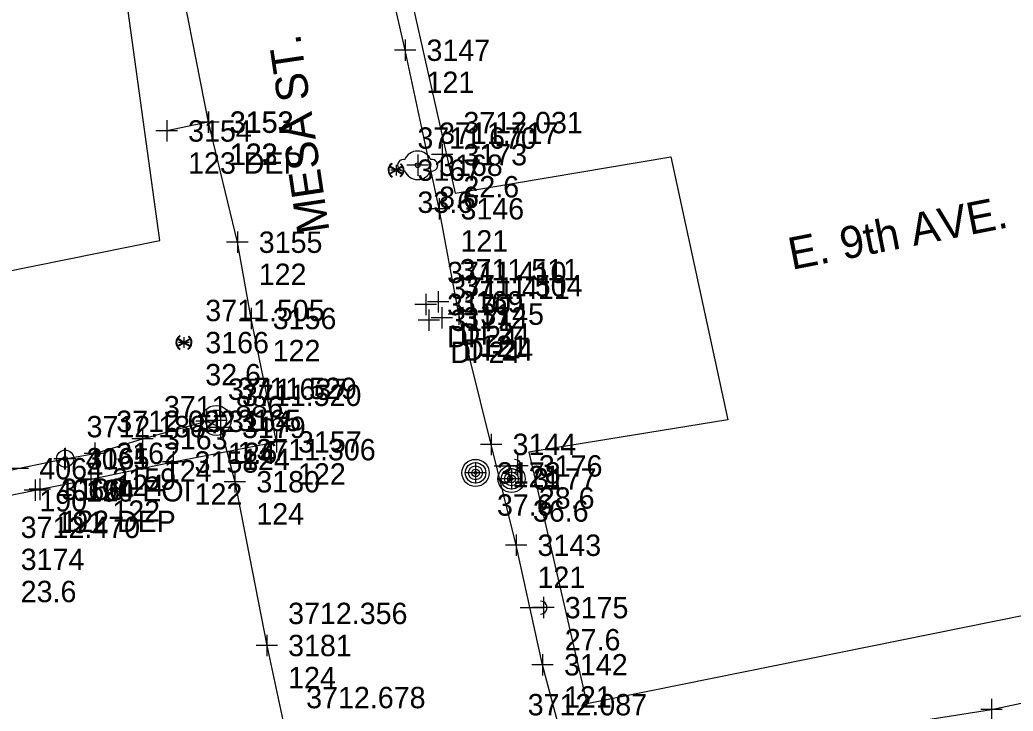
# Model space of a CAD drawing. Extents: x 352921 to 392463, y 10654752 to 10749237.
# Drawn here: x 385606.3 to 385838.4, y 10655267.8 to 10655429.4 of the extents above; entities that cross this region are included whole.
import ezdxf

# ---------------------------------------------------------------- set-up
doc = ezdxf.new("R2010")
doc.units = 0
for name, color, linetype in [('GAS', 7, 'Continuous'), ('GAS_#', 7, 'Continuous'), ('GAS_DES', 7, 'Continuous'), ('GAS_SPOT', 7, 'Continuous'), ('LIMITS', 7, 'Continuous'), ('ROAD NAMES', 7, 'Continuous'), ('STM_#', 7, 'Continuous'), ('STM_DES', 7, 'Continuous'), ('STM_ELEV', 7, 'Continuous'), ('STM_SPOT', 7, 'Continuous'), ('TELE', 7, 'Continuous'), ('TELE_#', 7, 'Continuous'), ('TELE_DES', 7, 'Continuous'), ('TELE_ELEV', 7, 'Continuous'), ('TELE_SPOT', 7, 'Continuous'), ('UE', 7, 'Continuous'), ('UE_#', 7, 'Continuous'), ('UE_DES', 7, 'Continuous'), ('UE_ELEV', 7, 'Continuous'), ('UE_SPOT', 7, 'Continuous'), ('W_#', 7, 'Continuous'), ('W_DES', 7, 'Continuous'), ('W_ELEV', 7, 'Continuous'), ('W_SPOT', 7, 'Continuous'), ('WATER', 7, 'Continuous')]:
    doc.layers.add(name, color=color, linetype=linetype)

msp = doc.modelspace()

# ---------------------------------------------------------------- linework, layer by layer
at = {"layer": 'GAS'}
msp.add_line((385650.37, 10655405.53), (385640.65, 10655403.45), dxfattribs=at)
for points in [[(385611.01, 10655319.66), (385622.96, 10655322.06), (385642.16, 10655326.05), (385666.33, 10655330.75), (385660.42, 10655359.6), (385657.16, 10655377.44), (385650.44, 10655405.49), (385642.12, 10655448.02), (385640.3, 10655459.05)], [(385518.88, 10655301.93), (385536.88, 10655304.57), (385572.13, 10655311.75), (385609.89, 10655319.44)]]:
    msp.add_lwpolyline(points, dxfattribs=at)
at = {"layer": 'GAS_SPOT'}
for p, q in [((385650.37, 10655408.03), (385650.37, 10655403.03)), ((385650.44, 10655407.99), (385650.44, 10655402.99)), ((385640.65, 10655405.95), (385640.65, 10655400.95)), ((385652.87, 10655405.53), (385647.87, 10655405.53)), ((385652.94, 10655405.49), (385647.94, 10655405.49)), ((385643.15, 10655403.45), (385638.15, 10655403.45)), ((385657.16, 10655379.94), (385657.16, 10655374.94)), ((385659.66, 10655377.44), (385654.66, 10655377.44)), ((385660.42, 10655362.1), (385660.42, 10655357.1)), ((385662.92, 10655359.6), (385657.92, 10655359.6)), ((385666.33, 10655333.25), (385666.33, 10655328.25)), ((385668.83, 10655330.75), (385663.83, 10655330.75)), ((385642.16, 10655328.55), (385642.16, 10655323.55)), ((385644.66, 10655326.05), (385639.66, 10655326.05)), ((385622.96, 10655324.56), (385622.96, 10655319.56)), ((385609.89, 10655321.94), (385609.89, 10655316.94)), ((385611.01, 10655322.16), (385611.01, 10655317.16)), ((385625.46, 10655322.06), (385620.46, 10655322.06)), ((385612.39, 10655319.44), (385607.39, 10655319.44)), ((385613.51, 10655319.66), (385608.51, 10655319.66))]:
    msp.add_line(p, q, dxfattribs=at)
at = {"layer": 'LIMITS'}
msp.add_lwpolyline([(385316.84, 10655172.95), (385336.24, 10655202.51), (385296.08, 10655401.3), (385364.42, 10655416.32), (385383.95, 10655326.24), (385639.03, 10655377.81), (385628.06, 10655457.52), (385689.37, 10655471.82), (385708.03, 10655388.94), (385758.43, 10655397.43), (385771.76, 10655335.88), (385725.23, 10655328.36), (385738.81, 10655269.61), (386184.57, 10655359.73)], dxfattribs=at)
at = {"layer": 'STM_SPOT'}
for p, q in [((385701.16, 10655365.36), (385701.16, 10655360.36)), ((385704.09, 10655366), (385704.09, 10655361)), ((385703.66, 10655362.86), (385698.66, 10655362.86)), ((385706.59, 10655363.5), (385701.59, 10655363.5)), ((385701.92, 10655361.69), (385701.92, 10655356.69)), ((385704.91, 10655362.26), (385704.91, 10655357.26)), ((385704.42, 10655359.19), (385699.42, 10655359.19)), ((385707.41, 10655359.76), (385702.41, 10655359.76))]:
    msp.add_line(p, q, dxfattribs=at)
at = {"layer": 'TELE'}
for points in [[(385736.3, 10655258.76), (385732.14, 10655264.85), (385728.47, 10655278.63), (385722.28, 10655306.58), (385716.45, 10655330.16), (385708.92, 10655360.61), (385704.28, 10655385.25), (385696.35, 10655422.33), (385690.59, 10655447.63), (385684.61, 10655475.23)], [(385512.23, 10655356.72), (385515.47, 10655338.6), (385517.76, 10655323.12), (385520.2, 10655307.21), (385524.56, 10655308.21), (385544.1, 10655312.98), (385561.65, 10655316.21), (385580.89, 10655318.71), (385605.9, 10655324.49), (385616.76, 10655326.78)], [(385616.93, 10655326.82), (385623.87, 10655328.07), (385635, 10655331.48), (385649.95, 10655335.57), (385653.25, 10655334.14), (385656.59, 10655321.43), (385664.02, 10655283.14), (385668.24, 10655263.47), (385673.96, 10655237.84), (385683.04, 10655194.37), (385694.74, 10655147.48), (385749.99, 10655158.86), (385776.74, 10655164.73), (385805.67, 10655171.17), (385847.17, 10655180.71), (385875.37, 10655186.58), (385902.68, 10655192.39), (385931.2, 10655198.09), (385959.7, 10655203.51), (385990.42, 10655209.43), (386115.14, 10655235.74)], [(385646.34, 10655222.59), (385661.69, 10655226.06), (385704.22, 10655239.07), (385731.16, 10655246.43), (385742.11, 10655249.46), (385748.08, 10655251.55), (385753.33, 10655255.37), (385758.45, 10655259.5), (385764.42, 10655260.91), (385769.72, 10655260.53), (385777.63, 10655260.18), (385788.71, 10655262.1), (385811.06, 10655264.63), (385833.33, 10655268.15), (385882.66, 10655278.73), (385914.74, 10655285.52), (385946.15, 10655290.98), (385983.3, 10655297.91), (386077.71, 10655320.29)]]:
    msp.add_lwpolyline(points, dxfattribs=at)
for centre, radius in [((385652.19, 10655335.76), 3.5), ((385652.19, 10655335.76), 3.5), ((385652.19, 10655335.76), 2.42), ((385616.93, 10655326.82), 2), ((385616.93, 10655326.82), 0.5)]:
    msp.add_circle(centre, radius, dxfattribs=at)
at = {"layer": 'TELE_SPOT'}
for p, q in [((385696.35, 10655424.83), (385696.35, 10655419.83)), ((385698.85, 10655422.33), (385693.85, 10655422.33)), ((385704.28, 10655387.75), (385704.28, 10655382.75)), ((385706.78, 10655385.25), (385701.78, 10655385.25)), ((385708.92, 10655363.11), (385708.92, 10655358.11)), ((385711.42, 10655360.61), (385706.42, 10655360.61)), ((385649.95, 10655338.07), (385649.95, 10655333.07)), ((385652.19, 10655338.26), (385652.19, 10655333.26)), ((385652.45, 10655335.57), (385647.45, 10655335.57)), ((385654.69, 10655335.76), (385649.69, 10655335.76)), ((385653.25, 10655336.64), (385653.25, 10655331.64)), ((385635, 10655333.98), (385635, 10655328.98)), ((385655.75, 10655334.14), (385650.75, 10655334.14)), ((385716.45, 10655332.66), (385716.45, 10655327.66)), ((385623.87, 10655330.57), (385623.87, 10655325.57)), ((385637.5, 10655331.48), (385632.5, 10655331.48)), ((385718.95, 10655330.16), (385713.95, 10655330.16)), ((385616.76, 10655329.28), (385616.76, 10655324.28)), ((385616.93, 10655329.32), (385616.93, 10655324.32)), ((385626.37, 10655328.07), (385621.37, 10655328.07)), ((385619.26, 10655326.78), (385614.26, 10655326.78)), ((385619.43, 10655326.82), (385614.43, 10655326.82)), ((385608.4, 10655324.49), (385603.4, 10655324.49)), ((385656.59, 10655323.93), (385656.59, 10655318.93)), ((385659.09, 10655321.43), (385654.09, 10655321.43)), ((385722.28, 10655309.08), (385722.28, 10655304.08)), ((385724.78, 10655306.58), (385719.78, 10655306.58)), ((385664.02, 10655285.64), (385664.02, 10655280.64)), ((385666.52, 10655283.14), (385661.52, 10655283.14)), ((385728.47, 10655281.13), (385728.47, 10655276.13)), ((385730.97, 10655278.63), (385725.97, 10655278.63)), ((385833.33, 10655270.65), (385833.33, 10655265.65)), ((385835.83, 10655268.15), (385830.83, 10655268.15))]:
    msp.add_line(p, q, dxfattribs=at)
at = {"layer": 'UE'}
for p, q in [((385717.15, 10655325.13), (385722.59, 10655325.13)), ((385723.45, 10655325.12), (385723.45, 10655325.12)), ((385723.22, 10655292), (385728.65, 10655292)), ((385729.52, 10655291.99), (385729.52, 10655291.99))]:
    msp.add_line(p, q, dxfattribs=at)
for centre, radius in [((385712.81, 10655323.5), 3.17), ((385712.81, 10655323.5), 3.17), ((385712.81, 10655323.5), 2.4), ((385712.81, 10655323.5), 1.62), ((385712.81, 10655323.5), 0.898), ((385712.81, 10655323.5), 0.32), ((385721.21, 10655322.09), 3.17), ((385721.21, 10655322.09), 3.17), ((385721.21, 10655322.09), 2.4), ((385721.21, 10655322.09), 1.62), ((385721.21, 10655322.09), 0.898), ((385721.21, 10655322.09), 0.32)]:
    msp.add_circle(centre, radius, dxfattribs=at)
for centre in [(385721.95, 10655325.13), (385728.02, 10655292)]:
    msp.add_arc(centre, 1.5, 267.3246, 92.3184, dxfattribs=at)
at = {"layer": 'UE_SPOT'}
for p, q in [((385704.98, 10655400.41), (385704.98, 10655395.41)), ((385707.48, 10655397.91), (385702.48, 10655397.91)), ((385722.59, 10655327.63), (385722.59, 10655322.63)), ((385712.81, 10655326), (385712.81, 10655321)), ((385715.31, 10655323.5), (385710.31, 10655323.5)), ((385725.09, 10655325.13), (385720.09, 10655325.13)), ((385721.21, 10655324.59), (385721.21, 10655319.59)), ((385723.71, 10655322.09), (385718.71, 10655322.09)), ((385728.65, 10655294.5), (385728.65, 10655289.5)), ((385731.15, 10655292), (385726.15, 10655292))]:
    msp.add_line(p, q, dxfattribs=at)
at = {"layer": 'W_SPOT'}
for p, q in [((385699.29, 10655397.93), (385699.29, 10655392.93)), ((385694.23, 10655395.54), (385694.23, 10655393.04)), ((385701.79, 10655395.43), (385696.79, 10655395.43)), ((385695.48, 10655394.29), (385692.98, 10655394.29)), ((385645.91, 10655353.97), (385643.41, 10655353.97)), ((385644.66, 10655355.22), (385644.66, 10655352.72))]:
    msp.add_line(p, q, dxfattribs=at)
at = {"layer": 'WATER'}
for p, q in [((385692.66, 10655393.44), (385695.79, 10655395.15)), ((385692.68, 10655395.19), (385695.75, 10655393.41)), ((385694.09, 10655394.29), (385692.71, 10655395.09)), ((385694.23, 10655394.37), (385692.79, 10655395.21)), ((385693.34, 10655395.75), (385693.27, 10655395.88)), ((385695.7, 10655395.18), (385694.23, 10655394.37)), ((385695.77, 10655395.05), (385694.38, 10655394.29)), ((385695.36, 10655395.76), (385695.28, 10655395.65)), ((385692.7, 10655393.53), (385694.09, 10655394.29)), ((385692.77, 10655393.4), (385694.23, 10655394.21)), ((385694.23, 10655394.21), (385695.68, 10655393.37)), ((385694.38, 10655394.29), (385695.75, 10655393.49)), ((385695.18, 10655392.86), (385695.26, 10655392.74)), ((385696.2, 10655394.17), (385696.19, 10655394.1)), ((385643.77, 10655355.43), (385643.7, 10655355.55)), ((385643.09, 10655353.11), (385646.22, 10655354.83)), ((385643.12, 10655354.86), (385646.19, 10655353.08)), ((385643.13, 10655353.21), (385644.52, 10655353.97)), ((385644.52, 10655353.97), (385643.15, 10655354.76)), ((385643.2, 10655353.08), (385644.66, 10655353.88)), ((385644.67, 10655354.05), (385643.22, 10655354.89)), ((385644.66, 10655353.88), (385646.11, 10655353.04)), ((385646.13, 10655354.85), (385644.67, 10655354.05)), ((385646.2, 10655354.73), (385644.81, 10655353.96)), ((385644.81, 10655353.96), (385646.18, 10655353.17)), ((385645.8, 10655355.44), (385645.71, 10655355.33)), ((385645.61, 10655352.54), (385645.69, 10655352.42))]:
    msp.add_line(p, q, dxfattribs=at)
msp.add_circle((385699.29, 10655395.43), 0.57, dxfattribs=at)
for centre, radius, start, end in [((385699.28, 10655395.43), 3.33, 22.2367, 157.249), ((385699.29, 10655395.43), 3.33, 22.2367, 157.249), ((385694.23, 10655394.29), 1.86, 121.3633, 239.9103), ((385694.23, 10655394.29), 1.79, 121.3633, 239.9103), ((385694.23, 10655394.29), 1.71, 152.3305, 206.3323), ((385694.23, 10655394.29), 1.71, 121.3633, 147.5545), ((385695.95, 10655395.43), 1.35, 74.8142, 280.1755), ((385695.96, 10655395.43), 1.35, 74.8142, 280.1755), ((385694.23, 10655394.29), 1.79, 303.5829, 52.4874), ((385694.23, 10655394.29), 1.86, 303.5829, 52.4874), ((385694.23, 10655394.29), 1.71, 31.1083, 52.4874), ((385694.23, 10655394.29), 1.71, 332.2978, 26.3323), ((385702.62, 10655395.43), 1.36, 257.9052, 102.0948), ((385702.62, 10655395.43), 1.36, 257.9052, 102.0948), ((385694.23, 10655394.29), 1.71, 211.1083, 239.9103), ((385694.23, 10655394.29), 1.71, 303.5829, 327.5218), ((385699.28, 10655395.43), 3.33, 202.2906, 337.9941), ((385699.29, 10655395.43), 3.33, 202.2906, 337.9941), ((385644.67, 10655353.97), 1.86, 121.3633, 239.9103), ((385644.66, 10655353.97), 1.79, 121.3633, 239.9103), ((385644.67, 10655353.97), 1.71, 152.3305, 206.3323), ((385644.67, 10655353.97), 1.71, 121.3633, 147.5545), ((385644.66, 10655353.97), 1.79, 303.5829, 52.4874), ((385644.67, 10655353.97), 1.86, 303.5829, 52.4874), ((385644.67, 10655353.97), 1.71, 31.1083, 52.4874), ((385644.67, 10655353.97), 1.71, 332.2978, 26.3323), ((385644.67, 10655353.97), 1.71, 211.1083, 239.9103), ((385644.67, 10655353.97), 1.71, 303.5829, 327.5218)]:
    msp.add_arc(centre, radius, start, end, dxfattribs=at)

# ---------------------------------------------------------------- texts
at = {"layer": 'GAS_#'}
for s, p in [('3153', (385655.37, 10655403.03)), ('3152', (385655.44, 10655402.99)), ('3154', (385645.65, 10655400.95)), ('3155', (385662.16, 10655374.94)), ('3156', (385665.42, 10655357.1)), ('3157', (385671.33, 10655328.25)), ('3158', (385647.16, 10655323.55)), ('3159', (385627.96, 10655319.56)), ('4066', (385614.89, 10655316.94)), ('3160', (385616.01, 10655317.16))]:
    msp.add_text(s, height=5, dxfattribs=at).set_placement(p)
at = {"layer": 'GAS_DES'}
for s, p in [('123', (385655.37, 10655395.53)), ('122', (385655.44, 10655395.49)), ('123 DEP', (385645.65, 10655393.45)), ('122', (385662.16, 10655367.44)), ('122', (385665.42, 10655349.6)), ('122', (385671.33, 10655320.75)), ('122', (385647.16, 10655316.05)), ('122', (385627.96, 10655312.06)), ('191', (385614.89, 10655309.44)), ('122 DEP', (385616.01, 10655309.66))]:
    msp.add_text(s, height=5, dxfattribs=at).set_placement(p)
at = {"layer": 'ROAD NAMES'}
for s, rotation, p in [('MESA ST.', 98.4833, (385678.69, 10655380.05)), ('E. 9th AVE.', 11.1038, (385786.7, 10655370.96))]:
    msp.add_text(s, height=7.5, rotation=rotation, dxfattribs=at).set_placement(p)
at = {"layer": 'STM_#'}
for s, p in [('3170', (385706.16, 10655360.36)), ('3169', (385709.09, 10655361)), ('3171', (385706.92, 10655356.69)), ('3172', (385709.91, 10655357.26))]:
    msp.add_text(s, height=5, dxfattribs=at).set_placement(p)
at = {"layer": 'STM_DES'}
for p in [(385706.16, 10655352.86), (385709.09, 10655353.5), (385706.92, 10655349.19), (385709.91, 10655349.76)]:
    msp.add_text('DI-24', height=5, dxfattribs=at).set_placement(p)
at = {"layer": 'STM_ELEV'}
for s, p in [('3711.410', (385706.16, 10655367.86)), ('3711.511', (385709.09, 10655368.5)), ('3711.504', (385709.91, 10655364.76)), ('3711.411', (385706.92, 10655364.19))]:
    msp.add_text(s, height=5, dxfattribs=at).set_placement(p)
at = {"layer": 'TELE'}
msp.add_text('T', height=2.33, dxfattribs=at).set_placement((385651.55, 10655334.5))
at = {"layer": 'TELE_#'}
for s, p in [('3147', (385701.35, 10655419.83)), ('3146', (385709.28, 10655382.75)), ('3145', (385713.92, 10655358.11)), ('3164', (385654.95, 10655333.07)), ('3165', (385657.19, 10655333.26)), ('3179', (385658.25, 10655331.64)), ('3163', (385640, 10655328.98)), ('3144', (385721.45, 10655327.66)), ('3162', (385628.87, 10655325.57)), ('4065', (385621.76, 10655324.28)), ('3161', (385621.93, 10655324.32)), ('4064', (385610.9, 10655321.99)), ('3180', (385661.59, 10655318.93)), ('3143', (385727.28, 10655304.08)), ('3181', (385669.02, 10655280.64)), ('3142', (385733.47, 10655276.13))]:
    msp.add_text(s, height=5, dxfattribs=at).set_placement(p)
at = {"layer": 'TELE_DES'}
for s, p in [('121', (385701.35, 10655412.33)), ('121', (385709.28, 10655375.25)), ('121', (385713.92, 10655350.61)), ('124', (385654.95, 10655325.57)), ('1.6', (385657.19, 10655325.76)), ('124', (385658.25, 10655324.14)), ('124', (385640, 10655321.48)), ('124', (385628.87, 10655318.07)), ('121', (385721.45, 10655320.16)), ('190', (385621.76, 10655316.78)), ('124 EOI', (385621.93, 10655316.82)), ('190', (385610.9, 10655314.49)), ('124', (385661.59, 10655311.43)), ('121', (385727.28, 10655296.58)), ('124', (385669.02, 10655273.14)), ('121', (385733.47, 10655268.63))]:
    msp.add_text(s, height=5, dxfattribs=at).set_placement(p)
at = {"layer": 'TELE_ELEV'}
for s, p in [('3711.637', (385654.95, 10655340.57)), ('3711.529', (385657.19, 10655340.76)), ('3711.520', (385658.25, 10655339.14)), ('3711.886', (385640, 10655336.48)), ('3712.022', (385628.87, 10655333.07)), ('3712.188', (385621.93, 10655331.82)), ('3711.306', (385661.59, 10655326.43)), ('3712.356', (385669.02, 10655288.14)), ('3712.678', (385673.24, 10655268.47))]:
    msp.add_text(s, height=5, dxfattribs=at).set_placement(p)
at = {"layer": 'UE_#'}
for s, p in [('3173', (385709.98, 10655395.41)), ('3176', (385727.59, 10655322.63)), ('3178', (385717.81, 10655321)), ('3177', (385726.21, 10655319.59)), ('3174', (385606.54, 10655300.77)), ('3175', (385733.65, 10655289.5))]:
    msp.add_text(s, height=5, dxfattribs=at).set_placement(p)
at = {"layer": 'UE_DES'}
for s, p in [('22.6', (385709.98, 10655387.91)), ('37.6', (385717.81, 10655313.5)), ('28.6', (385727.59, 10655315.13)), ('36.6', (385726.21, 10655312.09)), ('23.6', (385606.54, 10655293.27)), ('27.6', (385733.65, 10655282))]:
    msp.add_text(s, height=5, dxfattribs=at).set_placement(p)
at = {"layer": 'UE_ELEV'}
for s, p in [('3712.031', (385709.98, 10655402.91)), ('3712.470', (385606.54, 10655308.27))]:
    msp.add_text(s, height=5, dxfattribs=at).set_placement(p)
at = {"layer": 'W_#'}
for s, p in [('3168', (385704.29, 10655392.93)), ('3167', (385699.23, 10655391.79)), ('3166', (385649.66, 10655351.47))]:
    msp.add_text(s, height=5, dxfattribs=at).set_placement(p)
at = {"layer": 'W_DES'}
for s, p in [('8.6', (385704.29, 10655385.43)), ('33.6', (385699.23, 10655384.29)), ('32.6', (385649.66, 10655343.97))]:
    msp.add_text(s, height=5, dxfattribs=at).set_placement(p)
at = {"layer": 'W_ELEV'}
for s, p in [('3711.670', (385699.23, 10655399.29)), ('3711.717', (385704.29, 10655400.43)), ('3711.505', (385649.66, 10655358.97)), ('3712.087', (385724.99, 10655266.8))]:
    msp.add_text(s, height=5, dxfattribs=at).set_placement(p)

doc.saveas('drawing.dxf')
